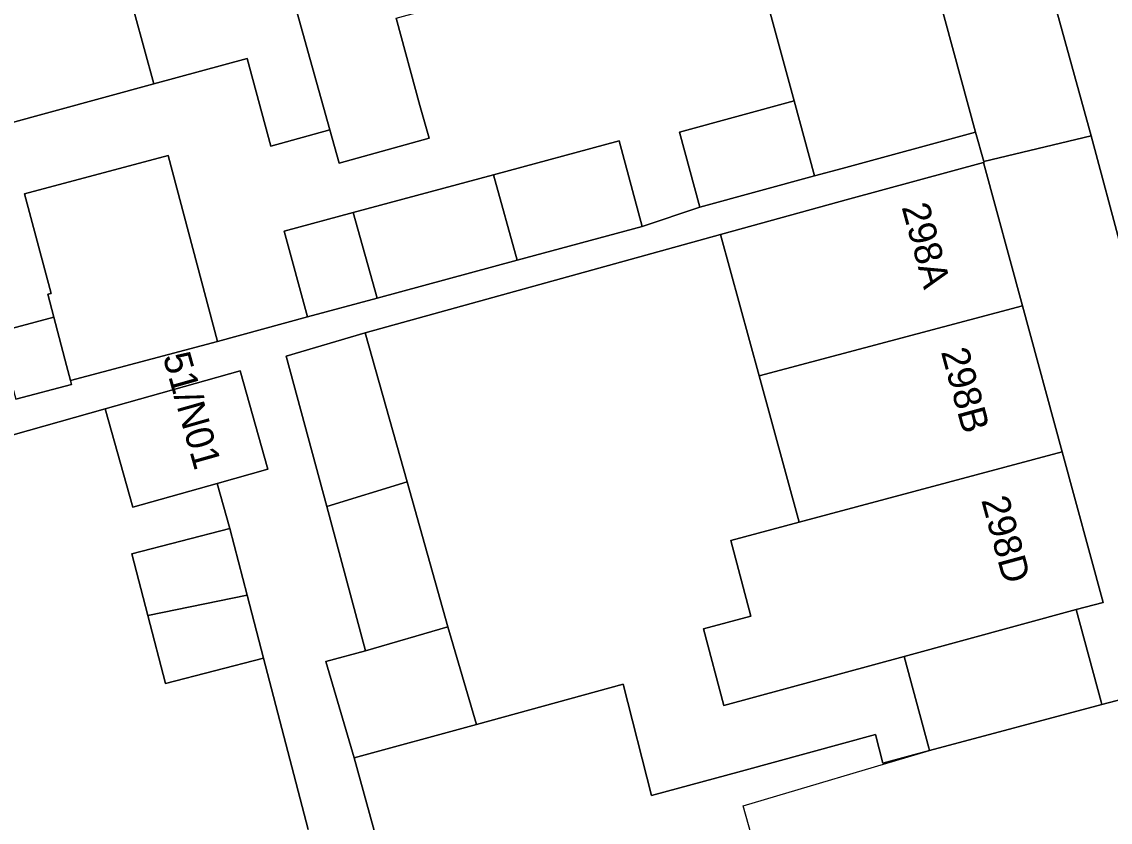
# Model space of a CAD drawing. Extents: x 162250 to 162661, y 380743 to 381606.
# Drawn here: x 162560.72 to 162600.07, y 380930.93 to 380959.87 of the extents above; entities that cross this region are included whole.
import ezdxf

# ---------------------------------------------------------------- set-up
doc = ezdxf.new("R2010")
doc.units = 0
for name, color, linetype in [('IMGEO_Erf', 7, 'Continuous'), ('IMGEO_Pand', 7, 'Continuous'), ('IMGEO_Pand_nummerreeks', 7, 'Continuous'), ('IMGEO_Pand_vergunning_verleend', 7, 'Continuous'), ('IMGEO_Voetpad_open', 7, 'Continuous')]:
    doc.layers.add(name, color=color, linetype=linetype)

msp = doc.modelspace()

# ---------------------------------------------------------------- linework, layer by layer
at = {"layer": 'IMGEO_Erf'}
for points in [[(162559.84, 380948.646), (162561.883, 380949.19), (162561.668, 380950.015), (162561.784, 380950.046), (162560.824, 380953.648), (162566.009, 380955.029), (162567.799, 380948.311), (162571.047, 380949.199), (162570.21, 380952.294), (162572.705, 380952.969), (162577.774, 380954.339), (162582.315, 380955.567), (162583.152, 380952.471), (162585.234, 380953.161), (162584.494, 380955.881), (162588.645, 380957.011), (162586.895, 380963.441)], [(162574.258, 380960.002), (162575.117, 380956.844), (162575.447, 380955.662), (162572.199, 380954.756), (162571.864, 380955.959), (162569.728, 380955.377), (162568.869, 380958.536), (162565.501, 380957.62), (162560.069, 380956.142)], [(162610.123, 380915.626), (162599.376, 380955.751), (162595.506, 380954.818), (162595.514, 380954.792), (162595.485, 380954.784), (162596.894, 380949.601), (162598.331, 380944.316), (162599.809, 380938.878), (162598.841, 380938.615), (162599.744, 380935.279), (162599.77, 380935.183), (162600.55, 380935.395), (162603.496, 380924.559)], [(162571.07, 380930.664), (162569.465, 380936.858), (162565.918, 380935.938), (162565.279, 380938.401), (162564.701, 380940.63), (162568.249, 380941.549), (162567.79, 380943.176), (162564.741, 380942.315), (162563.736, 380945.877), (162553.75, 380943.059), (162553.978, 380941.942), (162555.099, 380936.45), (162558.384, 380937.121), (162559.478, 380931.768), (162556.193, 380931.097), (162556.247, 380930.834)]]:
    msp.add_lwpolyline(points, dxfattribs=at)
msp.add_lwpolyline([(162587.376, 380947.071), (162585.983, 380952.176), (162573.141, 380948.622), (162574.654, 380943.23), (162576.122, 380937.997), (162577.156, 380934.464), (162582.467, 380935.921), (162583.489, 380931.89), (162586.739, 380932.779), (162591.579, 380934.103), (162591.856, 380933.069), (162593.538, 380933.518), (162593.512, 380933.614), (162592.617, 380936.922), (162586.104, 380935.151), (162585.363, 380937.921), (162587.084, 380938.381), (162586.354, 380941.112), (162588.822, 380941.772)], close=True, dxfattribs=at)
at = {"layer": 'IMGEO_Pand'}
for points in [[(162590.855, 380971.909), (162589.703, 380972.58), (162584.917, 380971.158), (162584.645, 380971.084), (162586.661, 380963.377), (162586.895, 380963.441), (162588.645, 380957.011), (162589.383, 380954.298), (162590.379, 380954.569), (162595.198, 380955.88)], [(162576.081, 380960.498), (162574.106, 380968.216), (162568.845, 380966.785), (162571.148, 380958.503), (162571.864, 380955.959), (162572.199, 380954.756), (162575.447, 380955.662), (162575.117, 380956.844), (162574.258, 380960.002)], [(162563.401, 380965.303), (162565.501, 380957.62), (162568.869, 380958.536), (162569.728, 380955.377), (162571.864, 380955.959), (162571.148, 380958.503), (162568.845, 380966.785)], [(162563.401, 380965.303), (162558.057, 380963.849), (162560.069, 380956.142), (162565.501, 380957.62)], [(162588.645, 380957.011), (162584.494, 380955.881), (162585.234, 380953.161), (162589.383, 380954.298)], [(162577.774, 380954.339), (162578.627, 380951.248), (162583.152, 380952.471), (162582.315, 380955.567)], [(162566.009, 380955.029), (162560.824, 380953.648), (162561.784, 380950.046), (162561.668, 380950.015), (162561.883, 380949.19), (162562.341, 380947.436), (162562.483, 380946.894), (162567.799, 380948.311)], [(162587.376, 380947.071), (162596.894, 380949.601), (162595.485, 380954.784), (162590.661, 380953.473), (162585.983, 380952.176)], [(162572.705, 380952.969), (162573.574, 380949.882), (162578.627, 380951.248), (162577.774, 380954.339)], [(162572.705, 380952.969), (162570.21, 380952.294), (162571.047, 380949.199), (162573.574, 380949.882)], [(162587.376, 380947.071), (162588.822, 380941.772), (162598.331, 380944.316), (162596.894, 380949.601)], [(162561.883, 380949.19), (162559.84, 380948.646), (162560.47, 380946.358), (162560.508, 380946.219), (162562.519, 380946.755), (162562.483, 380946.894), (162562.341, 380947.436)], [(162571.745, 380942.347), (162574.654, 380943.23), (162573.141, 380948.622), (162570.284, 380947.782)], [(162568.614, 380947.254), (162563.736, 380945.877), (162564.741, 380942.315), (162567.79, 380943.176), (162569.619, 380943.692)], [(162592.617, 380936.922), (162598.841, 380938.615), (162599.809, 380938.878), (162598.331, 380944.316), (162588.822, 380941.772), (162586.354, 380941.112), (162587.084, 380938.381), (162585.363, 380937.921), (162586.104, 380935.151)], [(162576.122, 380937.997), (162574.654, 380943.23), (162571.745, 380942.347), (162573.148, 380937.127)], [(162565.279, 380938.401), (162568.875, 380939.135), (162568.249, 380941.549), (162564.701, 380940.63)], [(162565.279, 380938.401), (162565.918, 380935.938), (162569.465, 380936.858), (162568.875, 380939.135)], [(162592.617, 380936.922), (162593.512, 380933.614), (162593.538, 380933.518), (162599.77, 380935.183), (162599.744, 380935.279), (162598.841, 380938.615)], [(162576.122, 380937.997), (162573.148, 380937.127), (162571.719, 380936.742), (162572.74, 380933.251), (162577.156, 380934.464)], [(162593.538, 380933.518), (162591.856, 380933.069), (162591.579, 380934.103), (162586.739, 380932.779), (162583.489, 380931.89), (162582.467, 380935.921), (162577.156, 380934.464), (162572.74, 380933.251), (162577.91, 380914.476), (162582.635, 380915.76), (162581.842, 380918.674), (162603.496, 380924.559), (162600.55, 380935.395), (162599.77, 380935.183)]]:
    msp.add_lwpolyline(points, close=True, dxfattribs=at)
at = {"layer": 'IMGEO_Pand_vergunning_verleend'}
msp.add_lwpolyline([(162586.803, 380931.515), (162593.538, 380933.518), (162599.77, 380935.183), (162600.55, 380935.395), (162605.736, 380916.916), (162591.983, 380913.056)], close=True, dxfattribs=at)
at = {"layer": 'IMGEO_Voetpad_open'}
for points in [[(162590.725, 380986.876), (162591.812, 380983.319), (162592.746, 380979.796), (162593.598, 380976.705), (162599.376, 380955.751), (162610.123, 380915.626), (162617.13, 380890.168), (162617.599, 380888.46), (162624.224, 380864.011)], [(162577.91, 380914.476), (162572.74, 380933.251), (162571.719, 380936.742), (162573.148, 380937.127), (162571.745, 380942.347), (162570.284, 380947.782), (162573.141, 380948.622), (162585.983, 380952.176), (162590.661, 380953.473), (162595.485, 380954.784), (162595.514, 380954.792), (162595.506, 380954.818), (162595.198, 380955.88), (162590.379, 380954.569), (162589.383, 380954.298), (162585.234, 380953.161), (162583.152, 380952.471), (162578.627, 380951.248), (162573.574, 380949.882), (162571.047, 380949.199), (162567.799, 380948.311), (162562.483, 380946.894), (162562.519, 380946.755), (162560.508, 380946.219)], [(162553.75, 380943.059), (162563.736, 380945.877), (162568.614, 380947.254), (162569.619, 380943.692), (162567.79, 380943.176), (162568.249, 380941.549), (162568.875, 380939.135), (162569.465, 380936.858), (162571.07, 380930.664)]]:
    msp.add_lwpolyline(points, dxfattribs=at)
msp.add_lwpolyline([(162593.598, 380976.705), (162584.115, 380974.027), (162584.917, 380971.158), (162589.703, 380972.58), (162590.612, 380972.813), (162590.855, 380971.909), (162595.198, 380955.88), (162595.506, 380954.818), (162599.376, 380955.751)], close=True, dxfattribs=at)

# ---------------------------------------------------------------- texts
at = {"layer": 'IMGEO_Pand_nummerreeks'}
for s, rotation, p in [('298A', 285.2082, (162592.524, 380953.173)), ('51/N01', 285.7676, (162565.814, 380947.768)), ('298B', 285.2082, (162593.947, 380947.939)), ('298D', 285.2082, (162595.404, 380942.577))]:
    msp.add_text(s, height=1, rotation=rotation, dxfattribs=at).set_placement(p)

doc.saveas('drawing.dxf')
